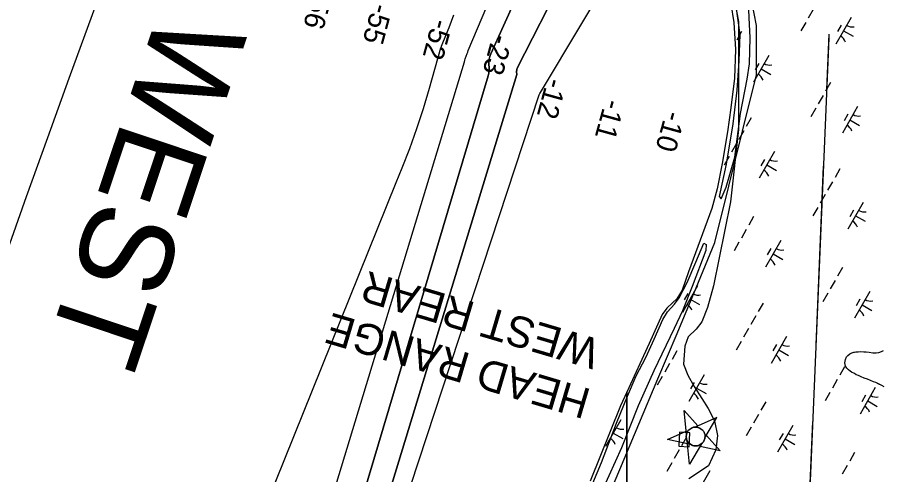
# Model space of a CAD drawing. Extents: x 3930721 to 3950824, y 220441 to 242861.
# Drawn here: x 3942447 to 3943853, y 234136 to 234878 of the extents above; entities that cross this region are included whole.
import ezdxf

# ---------------------------------------------------------------- set-up
doc = ezdxf.new("R2010")
doc.units = 0
for name, color, linetype in [('V-CHAN-DOCK', 7, 'Continuous'), ('V-CHAN-NAID', 7, 'Continuous'), ('V-RIVR-EDGE', 7, 'Continuous'), ('V-RIVR-IDEN', 7, 'Continuous'), ('V-RIVR-JETY', 7, 'Continuous'), ('V-RIVR-RANG', 7, 'Continuous'), ('V-RRAP-FSHR', 7, 'Continuous'), ('V-TOPO-DPTH', 7, 'Continuous'), ('V-TOPO-MAJR', 7, 'Continuous'), ('V-TOPO-MINR', 7, 'Continuous'), ('V-TOPO-SHOR', 7, 'Continuous'), ('V-WETL-SWMP', 7, 'Continuous')]:
    doc.layers.add(name, color=color, linetype=linetype)

msp = doc.modelspace()

# ---------------------------------------------------------------- linework, layer by layer
at = {"layer": 'V-CHAN-DOCK'}
msp.add_lwpolyline([(3943523.3, 234204.7), (3943521.9, 234182), (3943538.7, 234181), (3943540.1, 234203.6)], close=True, dxfattribs=at)
at = {"layer": 'V-CHAN-NAID'}
for points in [[(3943534.7, 234201.8), (3943530.8, 234239.9), (3943553.1, 234215), (3943548.7, 234213), (3943548.1, 234213), (3943547, 234212.8), (3943546.1, 234212.7), (3943545, 234212.4), (3943544.2, 234212.1), (3943543.3, 234211.8), (3943542.5, 234211.4), (3943541.6, 234210.9), (3943540.8, 234210.4), (3943540, 234209.8), (3943539.4, 234209.4), (3943538.8, 234208.8), (3943538, 234208), (3943537.5, 234207.4), (3943536.9, 234206.6), (3943536.4, 234205.9), (3943536, 234205.1), (3943535.6, 234204.4), (3943535.2, 234203.6), (3943534.9, 234202.7)], [(3943564.5, 234195.4), (3943583.7, 234228.5), (3943548.7, 234213), (3943549.8, 234213), (3943550.7, 234213), (3943551.8, 234212.8), (3943552.8, 234212.6), (3943553.5, 234212.5), (3943554.3, 234212.2), (3943555, 234212), (3943555.7, 234211.7), (3943556.5, 234211.3), (3943557.2, 234210.9), (3943558.1, 234210.3), (3943558.7, 234209.8), (3943559.6, 234209.1), (3943560.3, 234208.4), (3943561, 234207.7), (3943561.5, 234207), (3943562, 234206.3), (3943562.5, 234205.6), (3943563, 234204.7), (3943563.4, 234203.9), (3943563.7, 234203.1), (3943563.9, 234202.4), (3943564.2, 234201.5), (3943564.3, 234200.8), (3943564.5, 234199.7), (3943564.6, 234199), (3943564.6, 234198), (3943564.6, 234197), (3943564.6, 234196.2)], [(3943535.8, 234190.8), (3943536.3, 234186), (3943503.6, 234193.1), (3943534.2, 234206.6), (3943534.7, 234201.8), (3943534.4, 234201), (3943534.3, 234200.2), (3943534.1, 234199), (3943534.1, 234198), (3943534.1, 234196.9), (3943534.2, 234195.9), (3943534.4, 234194.9), (3943534.6, 234194.1), (3943534.8, 234193.1), (3943535.1, 234192.2), (3943535.5, 234191.4)], [(3943558.9, 234185.8), (3943539.6, 234152.8), (3943535.8, 234190.8), (3943536.2, 234190), (3943536.7, 234189.2), (3943537.3, 234188.5), (3943537.9, 234187.7), (3943538.6, 234187), (3943539.2, 234186.4), (3943540, 234185.7), (3943540.6, 234185.3), (3943541.5, 234184.7), (3943542.4, 234184.2), (3943543.4, 234183.7), (3943544.3, 234183.4), (3943545.4, 234183), (3943546.4, 234182.8), (3943547.5, 234182.6), (3943548.3, 234182.5), (3943549.4, 234182.5), (3943550.4, 234182.5), (3943551.4, 234182.6), (3943552.4, 234182.8), (3943553.3, 234183), (3943554.4, 234183.3), (3943555.4, 234183.7), (3943556.3, 234184.2), (3943557.3, 234184.7), (3943558, 234185.2)], [(3943564.5, 234195.4), (3943566.9, 234199.5), (3943589.2, 234174.6), (3943556.5, 234181.7), (3943558.9, 234185.8), (3943559.5, 234186.4), (3943560.3, 234187.1), (3943561, 234187.9), (3943561.6, 234188.7), (3943562, 234189.2), (3943562.4, 234189.8), (3943562.8, 234190.6), (3943563.1, 234191.2), (3943563.5, 234192.1), (3943563.8, 234192.7), (3943564, 234193.6), (3943564.2, 234194.3), (3943564.4, 234194.9)]]:
    msp.add_lwpolyline(points, close=True, dxfattribs=at)
msp.add_circle((3943549.4, 234197.8), 15.3, dxfattribs=at)
at = {"layer": 'V-RIVR-EDGE'}
msp.add_lwpolyline([(3943597.3, 234983.7), (3943619.3, 234871.9), (3943619.3, 234696.4), (3943605.9, 234579.1), (3943578.4, 234442.2), (3943568.9, 234407.5), (3943559.5, 234383.9), (3943550, 234372.1), (3943537.4, 234359.5), (3943531.9, 234344.5), (3943529.6, 234315.4), (3943536.7, 234297.3), (3943546.9, 234279.2), (3943559.5, 234259.5), (3943569.7, 234243), (3943580, 234223.3), (3943584.7, 234199.7), (3943582.3, 234176.1), (3943570.5, 234150.1), (3943538.2, 234128.9)], dxfattribs=at)
at = {"layer": 'V-RIVR-JETY'}
for points in [[(3943611, 234924.2), (3943621.4, 234850.2), (3943619.6, 234808), (3943616.6, 234759.9), (3943610.1, 234705.3), (3943599, 234640.2), (3943587.4, 234587.6), (3943590.9, 234583.6), (3943598.9, 234602.7), (3943613.3, 234651.3), (3943622.4, 234722.3), (3943633.3, 234778.1), (3943637.2, 234803), (3943638.1, 234845.2), (3943636.6, 234878.1), (3943634.7, 234915.2)], [(3943375.5, 234105.5), (3943396.5, 234155.6), (3943420.8, 234219.4), (3943438.6, 234263.3), (3943452.7, 234296.4), (3943468.3, 234326.2), (3943482, 234355.8), (3943496.1, 234387.6), (3943503.7, 234400.4), (3943514.8, 234412.8), (3943522.7, 234423.2), (3943535.6, 234448.1), (3943549.7, 234480.7), (3943562.6, 234511.8), (3943566.5, 234509.4), (3943566, 234499.6), (3943543.7, 234441.3), (3943528.3, 234402), (3943514.7, 234372.9), (3943481.3, 234304.6), (3943455.9, 234247.5), (3943428.8, 234179.4), (3943398.2, 234111.4)]]:
    msp.add_lwpolyline(points, dxfattribs=at)
at = {"layer": 'V-RIVR-RANG'}
for points in [[(3943765.8, 234851), (3943762.1, 234761.4)], [(3943765.6, 234844.6), (3943658.9, 232314.6)], [(3943765.6, 234844.6), (3943658.9, 232314.6)], [(3943756.8, 234636.5), (3943744.6, 234346.8)], [(3943739.3, 234221.9), (3943727.1, 233932.1)]]:
    msp.add_lwpolyline(points, dxfattribs=at)
at = {"layer": 'V-RRAP-FSHR'}
msp.add_lwpolyline([(3943394.9, 234070.3), (3943426.5, 234144), (3943457.1, 234217.7), (3943488.2, 234291.4), (3943519.3, 234365.1), (3943550.3, 234439), (3943580.8, 234512.8), (3943648.2, 234785.1), (3943648.4, 234864.9), (3943633.3, 234943.4), (3943617.9, 235021.9), (3943623, 235100.3), (3943650.2, 235175.6), (3943678.9, 235250.2), (3943708.4, 235324.6), (3943738.8, 235398.9), (3943769.6, 235472.4), (3943805.4, 235543.9), (3943853.2, 235607.9), (3943894.8, 235676.6)], dxfattribs=at)
at = {"layer": 'V-TOPO-DPTH'}
for points in [[(3942929, 233833.4), (3943212.5, 234783.4), (3943213.2, 234787.9), (3943213.7, 234792.4), (3943213.7, 234797), (3943213.5, 234801.6), (3943213.5, 234806.1), (3943213.9, 234810.6), (3943215, 234814.9), (3943216.6, 234819.2), (3943359.1, 235134.3)], [(3943359.1, 235134.3), (3943216.6, 234819.2), (3943215, 234814.9), (3943213.9, 234810.6), (3943213.5, 234806.1), (3943213.5, 234801.6), (3943213.7, 234797), (3943213.7, 234792.4), (3943213.2, 234787.9), (3943212.5, 234783.4), (3942929, 233833.4)], [(3942881.5, 233844), (3943173.7, 234806.4), (3943174.3, 234808.7), (3943175, 234810.9), (3943176.5, 234815.4), (3943178.1, 234819.9), (3943179, 234822.1), (3943179.9, 234824.3), (3943232.7, 234950.2)], [(3942881.5, 233844), (3943173.7, 234806.4), (3943174.3, 234808.7), (3943175, 234810.9), (3943176.5, 234815.4), (3943178.1, 234819.9), (3943179, 234822.1), (3943179.9, 234824.3), (3943232.7, 234950.2)], [(3943334.7, 234943.5), (3943259.6, 234795.9), (3943258.9, 234793.9), (3943258.4, 234789.9), (3943259.1, 234785.7), (3942961.5, 233812)]]:
    msp.add_lwpolyline(points, dxfattribs=at)
at = {"layer": 'V-TOPO-MAJR'}
for points in [[(3943007.4, 236072.9), (3942997.3, 236043.6), (3942987, 236014.3), (3942976.6, 235985.1), (3942966, 235956), (3942825.3, 235571.2), (3942788.6, 235471), (3942751.6, 235371), (3942714.3, 235271), (3942676.8, 235171.1), (3942616.5, 235011.3), (3942609.1, 234991.4), (3942601.6, 234971.5), (3942594.3, 234951.6), (3942586.9, 234931.6), (3942531.1, 234779.2), (3942496.2, 234683), (3942461.5, 234586.7), (3942427.2, 234490.2)], [(3942776.2, 233899.7), (3943062.8, 234610.5), (3943072.4, 234633.8), (3943084.8, 234665.7), (3943096.5, 234697.9), (3943107.1, 234730.5), (3943117, 234763.4), (3943135.5, 234828.7), (3943135.6, 234829), (3943136, 234830.2), (3943136.2, 234830.9), (3943136.4, 234831.3), (3943136.5, 234831.7), (3943144.6, 234851.4), (3943148.7, 234861.7), (3943152.7, 234872), (3943156.6, 234882.4)]]:
    msp.add_lwpolyline(points, dxfattribs=at)
at = {"layer": 'V-TOPO-MINR'}
for points in [[(3942982.4, 233802.8), (3943295.2, 234752.4), (3943296.1, 234754.9), (3943297.4, 234756.2), (3943629.8, 235311.8), (3943642, 235333.2), (3943654.5, 235354.5), (3943667.4, 235375.6), (3943680.5, 235396.6), (3943707.1, 235438.3)], [(3942929, 233833.4), (3943212.5, 234783.4), (3943213.2, 234787.9), (3943213.7, 234792.4), (3943213.7, 234797), (3943213.5, 234801.6), (3943213.5, 234806.1), (3943213.9, 234810.6), (3943215, 234814.9), (3943216.6, 234819.2), (3943359.1, 235134.3)], [(3942881.5, 233844), (3943173.7, 234806.4), (3943174.3, 234808.7), (3943175, 234810.9), (3943176.5, 234815.4), (3943178.1, 234819.9), (3943179, 234822.1), (3943179.9, 234824.3), (3943232.7, 234950.2)], [(3942961.5, 233812), (3943259.1, 234785.7), (3943258.4, 234789.9), (3943258.9, 234793.9), (3943259.6, 234795.9), (3943334.7, 234943.5)], [(3943765.6, 234844.6), (3943658.9, 232314.6)]]:
    msp.add_lwpolyline(points, dxfattribs=at)
at = {"layer": 'V-TOPO-SHOR'}
msp.add_lwpolyline([(3943855.7, 234278.6), (3943851.9, 234280.4), (3943847, 234282.9), (3943842.2, 234285.4), (3943838.3, 234286.5), (3943833.5, 234288.7), (3943828.6, 234290.9), (3943823.4, 234292.7), (3943818.5, 234294.5), (3943814, 234296.6), (3943810.5, 234298.1), (3943807.4, 234299.9), (3943802.9, 234302), (3943800.4, 234303.8), (3943797.7, 234306.3), (3943794.9, 234308.8), (3943792.9, 234312), (3943791.9, 234317.6), (3943793, 234322.8), (3943794.8, 234327), (3943796.6, 234329.4), (3943799.8, 234331.8), (3943803.3, 234333.9), (3943806.4, 234334.5), (3943809.6, 234335.2), (3943813.5, 234335.1), (3943817.7, 234335.8), (3943822.9, 234335.4), (3943826.7, 234335.3), (3943831.6, 234334.5), (3943837.2, 234333.8), (3943842.8, 234333.7), (3943847, 234334.3), (3943851.2, 234335.7), (3943854.8, 234337.4)], dxfattribs=at)
at = {"layer": 'V-WETL-SWMP'}
for p, q in [((3943606.8, 234900.5), (3943611.7, 234870)), ((3943740.3, 234891.1), (3943732.4, 234877.2)), ((3943611.7, 234870), (3943614.1, 234826.3)), ((3943728.4, 234870.3), (3943720.5, 234856.4)), ((3943802.2, 234878.2), (3943777.3, 234834.9)), ((3943786, 234865.6), (3943780.1, 234855.2)), ((3943624, 234855.2), (3943616.1, 234841.3)), ((3943789.7, 234856.5), (3943805.4, 234847.6)), ((3943614.1, 234826.3), (3943612.4, 234779.9)), ((3943668.3, 234816.3), (3943643.5, 234773)), ((3943652.2, 234803.7), (3943646.2, 234793.3)), ((3943655.9, 234794.7), (3943671.5, 234785.7)), ((3943612.4, 234779.9), (3943606.5, 234731.6)), ((3943768.4, 234772.5), (3943760.4, 234758.6)), ((3943756.4, 234751.7), (3943748.5, 234737.8)), ((3943606.5, 234731.6), (3943601, 234692.4)), ((3943744.5, 234730.9), (3943736.6, 234717)), ((3943812.6, 234733.7), (3943787.8, 234690.3)), ((3943639.5, 234715), (3943631.5, 234701.1)), ((3943796.5, 234721), (3943790.5, 234710.6)), ((3943800.2, 234712), (3943815.8, 234703)), ((3943601, 234692.4), (3943592.6, 234641.1)), ((3943627.6, 234694.1), (3943619.6, 234680.3)), ((3943615.6, 234673.3), (3943607.7, 234659.4)), ((3943677.5, 234660.5), (3943652.6, 234617.1)), ((3943592.6, 234641.1), (3943584.3, 234599.8)), ((3943603.7, 234652.5), (3943595.7, 234638.6)), ((3943661.3, 234647.8), (3943655.3, 234637.4)), ((3943665, 234638.8), (3943680.6, 234629.8)), ((3943783.8, 234632.3), (3943775.9, 234618.4)), ((3943771.9, 234611.5), (3943763.9, 234597.6)), ((3943584.3, 234599.8), (3943575.9, 234568.1)), ((3943760, 234590.7), (3943752, 234576.8)), ((3943748, 234569.8), (3943740.1, 234555.9)), ((3943821.8, 234577.8), (3943796.9, 234534.4)), ((3943575.9, 234568.1), (3943537.8, 234465)), ((3943805.7, 234565.2), (3943799.7, 234554.7)), ((3943809.4, 234556.1), (3943825, 234547.2)), ((3943643.7, 234554.8), (3943635.7, 234540.9)), ((3943631.7, 234533.9), (3943623.8, 234520)), ((3943619.8, 234513.1), (3943611.9, 234499.2)), ((3943687.9, 234515.9), (3943663.1, 234472.5)), ((3943671.8, 234503.3), (3943665.8, 234492.8)), ((3943675.5, 234494.2), (3943691.1, 234485.3)), ((3943788, 234472.1), (3943780, 234458.2)), ((3943537.8, 234465), (3943527.7, 234435.5)), ((3943552.7, 234442.7), (3943527.9, 234399.3)), ((3943776.1, 234451.3), (3943768.1, 234437.4)), ((3943527.7, 234435.5), (3943518.9, 234421.5)), ((3943536.6, 234430), (3943530.6, 234419.6)), ((3943764.1, 234430.4), (3943756.2, 234416.6)), ((3943832.3, 234433.2), (3943807.4, 234389.9)), ((3943511.9, 234414.7), (3943502.4, 234406.3)), ((3943518.9, 234421.5), (3943511.9, 234414.7)), ((3943540.3, 234421), (3943555.9, 234412.1)), ((3943816.1, 234420.6), (3943810.2, 234410.2)), ((3943502.4, 234406.3), (3943494.8, 234396.1)), ((3943659.1, 234414.5), (3943651.2, 234400.7)), ((3943819.8, 234411.6), (3943835.5, 234402.6)), ((3943494.8, 234396.1), (3943474, 234348.9)), ((3943647.2, 234393.7), (3943639.2, 234379.8)), ((3943635.2, 234372.9), (3943627.3, 234359)), ((3943697.1, 234360), (3943672.2, 234316.6)), ((3943474, 234348.9), (3943437.7, 234270)), ((3943623.3, 234352.1), (3943615.4, 234338.2)), ((3943680.9, 234347.4), (3943675, 234337)), ((3943518.9, 234337), (3943511, 234323.1)), ((3943684.6, 234338.3), (3943700.3, 234329.4)), ((3943796.6, 234329.4), (3943799.8, 234331.8)), ((3943799.8, 234331.8), (3943803.3, 234333.9)), ((3943803.3, 234333.9), (3943809.6, 234335.2)), ((3943809.6, 234335.2), (3943813.5, 234335.1)), ((3943813.5, 234335.1), (3943817.7, 234335.8)), ((3943817.7, 234335.8), (3943822.9, 234335.4)), ((3943822.9, 234335.4), (3943826.7, 234335.3)), ((3943826.7, 234335.3), (3943831.6, 234334.5)), ((3943831.6, 234334.5), (3943837.2, 234333.8)), ((3943837.2, 234333.8), (3943842.8, 234333.7)), ((3943842.8, 234333.7), (3943847, 234334.3)), ((3943847, 234334.3), (3943851.2, 234335.7)), ((3943851.2, 234335.7), (3943854.8, 234337.4)), ((3943507, 234316.2), (3943499.1, 234302.3)), ((3943791.9, 234317.6), (3943793, 234322.8)), ((3943792.9, 234312), (3943791.9, 234317.6)), ((3943793, 234322.8), (3943794.8, 234327)), ((3943794.8, 234327), (3943796.6, 234329.4)), ((3943791.5, 234311), (3943783.6, 234297.2)), ((3943794.9, 234308.8), (3943792.9, 234312)), ((3943800.4, 234303.8), (3943794.9, 234308.8)), ((3943802.9, 234302), (3943800.4, 234303.8)), ((3943495.1, 234295.3), (3943487.1, 234281.4)), ((3943563.2, 234298.1), (3943538.4, 234254.8)), ((3943779.6, 234290.2), (3943771.6, 234276.3)), ((3943807.4, 234299.9), (3943802.9, 234302)), ((3943810.5, 234298.1), (3943807.4, 234299.9)), ((3943814, 234296.6), (3943810.5, 234298.1)), ((3943818.5, 234294.5), (3943814, 234296.6)), ((3943823.4, 234292.7), (3943818.5, 234294.5)), ((3943828.6, 234290.9), (3943823.4, 234292.7)), ((3943838.3, 234286.5), (3943828.6, 234290.9)), ((3943547.1, 234285.5), (3943541.1, 234275.1)), ((3943550.8, 234276.5), (3943566.4, 234267.5)), ((3943841.4, 234277.4), (3943816.6, 234234)), ((3943842.2, 234285.4), (3943838.3, 234286.5)), ((3943851.9, 234280.4), (3943842.2, 234285.4)), ((3943855.7, 234278.6), (3943851.9, 234280.4)), ((3943437.7, 234270), (3943437.7, 233575.8)), ((3943767.7, 234269.4), (3943759.7, 234255.5)), ((3943825.3, 234264.7), (3943819.3, 234254.3)), ((3943663.3, 234254.3), (3943655.3, 234240.4)), ((3943829, 234255.7), (3943844.6, 234246.7)), ((3943651.4, 234233.5), (3943643.4, 234219.6)), ((3943428, 234224.9), (3943403.2, 234181.5)), ((3943639.4, 234212.7), (3943631.5, 234198.8)), ((3943707.5, 234215.5), (3943682.7, 234172.1)), ((3943415.6, 234203.2), (3943431.2, 234194.3)), ((3943534.4, 234196.8), (3943526.4, 234182.9)), ((3943691.4, 234202.8), (3943685.4, 234192.4)), ((3943695.1, 234193.8), (3943710.7, 234184.8)), ((3943522.5, 234175.9), (3943514.5, 234162.1)), ((3943807.6, 234171.7), (3943799.7, 234157.8)), ((3943510.5, 234155.1), (3943502.6, 234141.2)), ((3943795.7, 234150.8), (3943787.7, 234136.9)), ((3943572.4, 234142.3), (3943547.5, 234098.9))]:
    msp.add_line(p, q, dxfattribs=at)
for points in [[(3943437.7, 234270), (3943427.3, 234247.5), (3943378.2, 234125.4)], [(3943437.7, 233575.8), (3943437.7, 234270)]]:
    msp.add_lwpolyline(points, dxfattribs=at)
for centre, start, end in [((3943803.7, 234880.4), 239.4279, 280.9715), ((3943776.2, 234832.5), 19.4279, 60.9715), ((3943669.8, 234818.5), 239.4279, 280.9715), ((3943642.4, 234770.6), 19.4279, 60.9715), ((3943814.2, 234735.8), 239.4279, 280.9715), ((3943786.7, 234687.9), 19.4279, 60.9715), ((3943679, 234662.6), 239.4279, 280.9715), ((3943651.5, 234614.7), 19.4279, 60.9715), ((3943823.3, 234580), 239.4279, 280.9715), ((3943795.8, 234532), 19.4279, 60.9715), ((3943689.4, 234518.1), 239.4279, 280.9715), ((3943662, 234470.1), 19.4279, 60.9715), ((3943554.2, 234444.9), 239.4279, 280.9715), ((3943833.8, 234435.4), 239.4279, 280.9715), ((3943526.8, 234396.9), 19.4279, 60.9715), ((3943806.3, 234387.5), 19.4279, 60.9715), ((3943698.6, 234362.2), 239.4279, 280.9715), ((3943671.1, 234314.3), 19.4279, 60.9715), ((3943564.7, 234300.3), 239.4279, 280.9715), ((3943537.3, 234252.4), 19.4279, 60.9715), ((3943842.9, 234279.5), 239.4279, 280.9715), ((3943815.5, 234231.6), 19.4279, 60.9715), ((3943429.5, 234227.1), 239.4279, 280.9715), ((3943402.1, 234179.2), 19.4279, 60.9715), ((3943709.1, 234217.6), 239.4279, 280.9715), ((3943681.6, 234169.7), 19.4279, 60.9715)]:
    msp.add_arc(centre, 17.6, start, end, dxfattribs=at)

# ---------------------------------------------------------------- texts
at = {"layer": 'V-CHAN-NAID'}
for s, p in [('WEST REAR', (3943396.6, 234354.4)), ('HEAD RANGE', (3943381.7, 234273.7))]:
    msp.add_text(s, height=50, rotation=163.504, dxfattribs=at).set_placement(p)
at = {"layer": 'V-RIVR-IDEN'}
msp.add_text('WEST', height=150, rotation=251.4904, dxfattribs=at).set_placement((3942678.4, 234894.7))
at = {"layer": 'V-RIVR-RANG'}
for s, rotation, p in [('-56', 254.7505, (3942928.6, 234927.3)), ('-55', 254.7505, (3943025.1, 234902.7)), ('-52', 254.7505, (3943122.6, 234877.6)), ('-23', 254.7505, (3943220, 234852.8)), ('-12', 254.6083, (3943308.3, 234781.6)), ('-11', 254.6083, (3943402.6, 234747.3)), ('-10', 254.6083, (3943501, 234728.2))]:
    msp.add_text(s, height=33.5, rotation=rotation, dxfattribs=at).set_placement(p)

doc.saveas('drawing.dxf')
